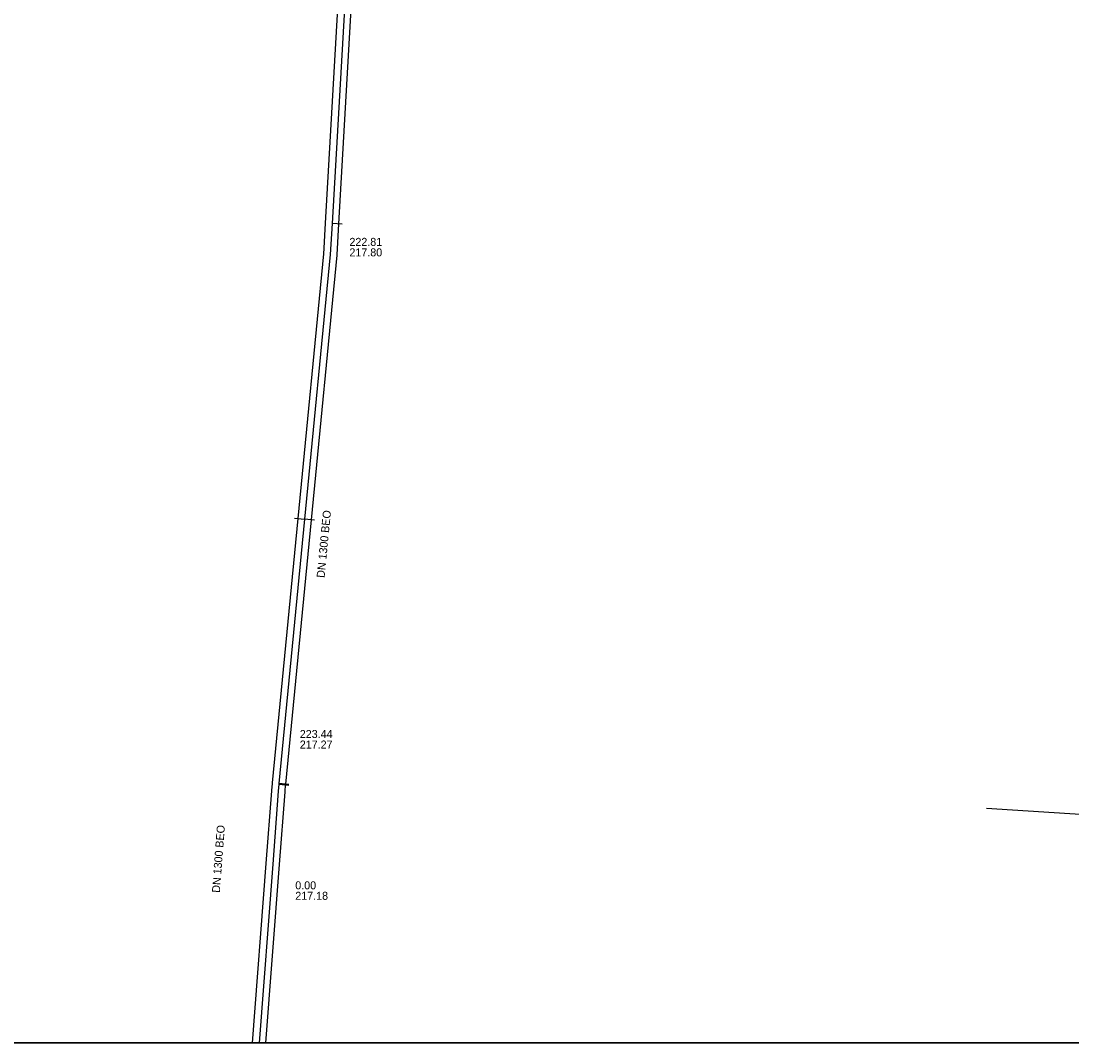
# Model space of a CAD drawing. Extents: x -598233 to -596890, y -1157848 to -1156431.
# Drawn here: x -597486.4 to -597381.4, y -1157848.5 to -1157746.3 of the extents above; entities that cross this region are included whole.
import ezdxf

# ---------------------------------------------------------------- set-up
doc = ezdxf.new("R2010")
doc.units = 0
for name, color, linetype in [('Vrstva 10', 7, 'Continuous'), ('Vrstva 12', 7, 'Continuous'), ('Vrstva 60', 7, 'Continuous'), ('Vrstva 9', 7, 'Continuous'), ('zajmove_uzemi', 7, 'Continuous')]:
    doc.layers.add(name, color=color, linetype=linetype)

msp = doc.modelspace()

# ---------------------------------------------------------------- linework, layer by layer
at = {"layer": 'Vrstva 10'}
for p, q in [((-597461.9, -1157830.53), (-597461.35, -1157823.25)), ((-597460.05, -1157823.35), (-597460.6, -1157830.63)), ((-597463.26, -1157848.46), (-597461.9, -1157830.53)), ((-597460.6, -1157830.63), (-597461.96, -1157848.46))]:
    msp.add_line(p, q, dxfattribs=at)
for points in [[(-597456.14, -1157769.61), (-597455.97, -1157766.52), (-597451.44, -1157687.63)], [(-597450.14, -1157687.71), (-597454.67, -1157766.6), (-597454.85, -1157769.69)], [(-597461.35, -1157823.24), (-597461.34, -1157823.19), (-597461.28, -1157822.55), (-597461.27, -1157822.47), (-597458.71, -1157796.03), (-597456.14, -1157769.59)], [(-597454.85, -1157769.71), (-597457.41, -1157796.16), (-597459.98, -1157822.59), (-597459.99, -1157822.67), (-597460.05, -1157823.32), (-597460.05, -1157823.36)]]:
    msp.add_lwpolyline(points, dxfattribs=at)
at = {"layer": 'Vrstva 60'}
msp.add_lwpolyline([(-598136.41, -1157848.46), (-597003.66, -1157848.46)], dxfattribs=at)
at = {"layer": 'Vrstva 9'}
for p, q in [((-597454.32, -1157766.62), (-597455.32, -1157766.56)), ((-597459.06, -1157796), (-597458.06, -1157796.09)), ((-597457.07, -1157796.19), (-597458.06, -1157796.09)), ((-597460.7, -1157823.3), (-597461.25, -1157830.58)), ((-597459.63, -1157822.63), (-597460.63, -1157822.53)), ((-597459.64, -1157822.71), (-597460.63, -1157822.61)), ((-597343.66, -1157827.99), (-597389.93, -1157825.04)), ((-597461.25, -1157830.58), (-597462.61, -1157848.46))]:
    msp.add_line(p, q, dxfattribs=at)
for points in [[(-597450.79, -1157687.67), (-597455.32, -1157766.56), (-597455.49, -1157769.65)], [(-597455.49, -1157769.65), (-597458.06, -1157796.09), (-597460.63, -1157822.53), (-597460.63, -1157822.61), (-597460.7, -1157823.26), (-597460.7, -1157823.3)]]:
    msp.add_lwpolyline(points, dxfattribs=at)
at = {"layer": 'zajmove_uzemi'}
msp.add_lwpolyline([(-598232.89, -1156430.86), (-596890.46, -1156430.86), (-596890.46, -1157848.46), (-598232.89, -1157848.46)], close=True, dxfattribs=at)

# ---------------------------------------------------------------- texts
at = {"layer": 'Vrstva 12'}
for s, p in [('222.81', (-597453.58, -1157768.79)), ('217.80', (-597453.58, -1157769.84)), ('223.44', (-597458.54, -1157817.98)), ('217.27', (-597458.54, -1157819.03)), ('0.00', (-597458.99, -1157833.1)), ('217.18', (-597458.99, -1157834.15))]:
    msp.add_text(s, height=0.8, dxfattribs=at).set_placement(p)
for rotation, p in [(84.454, (-597456.07, -1157802)), (85.6586, (-597466.53, -1157833.47))]:
    msp.add_text('DN 1300 BEO', height=0.8, rotation=rotation, dxfattribs=at).set_placement(p)

doc.saveas('drawing.dxf')
